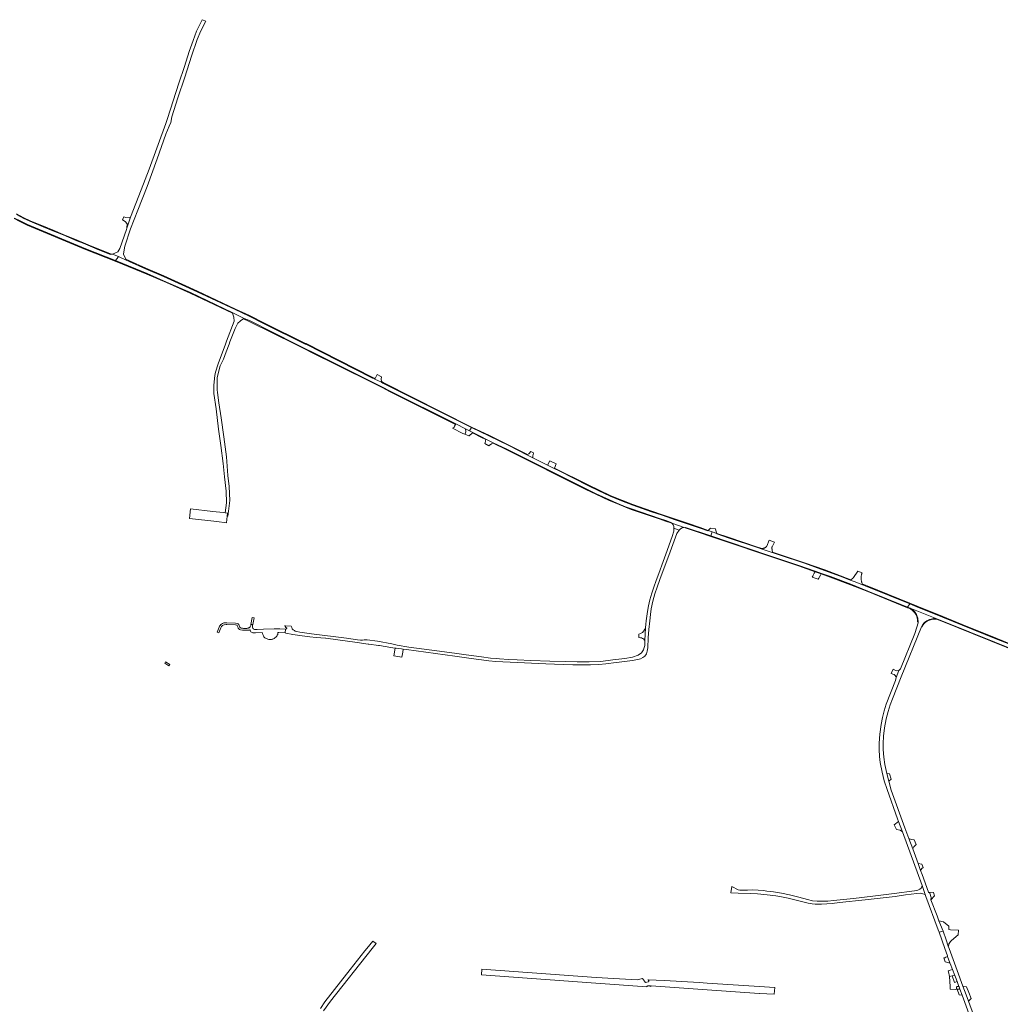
# Model space of a CAD drawing. Extents: x 152825 to 164088, y 457113 to 463005.
# Tile 359 of 364: x 161618 to 162429, y 461454 to 462268. Entities that reach past the tile are written whole.
import ezdxf

# ---------------------------------------------------------------- set-up
doc = ezdxf.new("R2010")
doc.units = 0
doc.header["$LTSCALE"] = 0.5
for name, color, linetype, lineweight in [('B-PV-VH-GESLOTENVERHARDING_ASFALT-GV', 251, 'CONTINUOUS', 18), ('B-PV-VH-HALFVERHARDING_GRASBETONSTEEN-GV', 251, 'CONTINUOUS', 18), ('B-PV-VH-ONVERHARD_ZAND-GV', 251, 'CONTINUOUS', 18), ('B-PV-VH-OPENVERHARDING-GV', 251, 'CONTINUOUS', 18), ('B-PV-VH-OPENVERHARDING_BETONELEMENT-GV', 251, 'CONTINUOUS', 18), ('B-PV-VH-OPENVERHARDING_BETONSTRAATSTEEN-GV', 251, 'CONTINUOUS', 18)]:
    doc.layers.add(name, color=color, linetype=linetype, lineweight=lineweight)

msp = doc.modelspace()

# ---------------------------------------------------------------- linework, layer by layer
at = {"layer": 'B-PV-VH-GESLOTENVERHARDING_ASFALT-GV', "flags": 128}
for points in [[(161613.54, 462104.203), (161618.124, 462101.851), (161621.956, 462099.922), (161624.286, 462098.886), (161672.514, 462078.813), (161697.03, 462069.01), (161699.242, 462072.026), (161699.462, 462072.326), (161694.649, 462074.51), (161693.877, 462074.349), (161693.036, 462074.173), (161682.549, 462078.344), (161676.197, 462080.985), (161670.415, 462083.356), (161665.151, 462085.518), (161653.628, 462090.266), (161645.218, 462093.798), (161637.206, 462097.079), (161626.214, 462101.643), (161621.169, 462103.986), (161615.031, 462107.281)], [(162442.438, 461749.359), (162425.468, 461756.13), (162397.477, 461767.544), (162381.32, 461774.047), (162360.13, 461782.613), (162354.205, 461785.015), (162352.475, 461782.263), (162354.474, 461781.471), (162376.603, 461772.705), (162380.805, 461771.04), (162447.161, 461744.23)], [(162415.249, 461422.39), (162402.761, 461456.421), (162400.88, 461461.546), (162398.204, 461468.816), (162393.448, 461481.599), (162386.756, 461500), (162386.103, 461501.796), (162384.216, 461506.985), (162381.86, 461514.241), (162379.66, 461513.741), (162378.425, 461513.46), (162383.307, 461500), (162385.512, 461493.921), (162385.376, 461493.27), (162387.36, 461487.997), (162387.568, 461487.445), (162389.585, 461482.493), (162391.547, 461477.676), (162392.114, 461476.132), (162393.435, 461472.537), (162394.915, 461468.508), (162395.032, 461468.19), (162395.715, 461466.333), (162395.732, 461466.286), (162397.585, 461461.219), (162408.624, 461430.95)]]:
    msp.add_lwpolyline(points, dxfattribs=at)
for points in [[(162054.569, 461899.706), (162042.292, 461905.792), (162037.482, 461908.25), (162022.381, 461915.96), (162005.844, 461924.127), (161991.536, 461930.992), (161990.762, 461929.684), (161989.909, 461928.244), (161992.706, 461926.846), (162000, 461923.177), (162003.457, 461921.438), (162010.146, 461918.127), (162020.396, 461913.234), (162086.393, 461880.179), (162094.788, 461876.192), (162105.801, 461871.047), (162111.917, 461868.353), (162119.156, 461865.458), (162123.912, 461863.567), (162147.931, 461855.427), (162152.368, 461853.924), (162157.442, 461852.206), (162157.309, 461851.812), (162167.582, 461848.229), (162168.486, 461847.936), (162168.612, 461848.316), (162189.501, 461841.26), (162190.729, 461844.609), (162187.317, 461845.712), (162187.213, 461845.587), (162180.719, 461847.691), (162170.144, 461851.293), (162160.191, 461854.65), (162149.391, 461858.335), (162140.668, 461861.282), (162125.046, 461866.706), (162115.829, 461870.311), (162106.25, 461874.217), (162097.003, 461878.566), (162088.371, 461882.823), (162064.039, 461895.002), (162060.063, 461896.979)], [(161842.408, 461766.633), (161837.716, 461766.888), (161836.846, 461766.935), (161836.981, 461766.877), (161837.11, 461766.805), (161837.229, 461766.72), (161837.339, 461766.622), (161837.438, 461766.512), (161837.524, 461766.393), (161837.596, 461766.265), (161837.654, 461766.13), (161837.698, 461765.989), (161837.725, 461765.844), (161837.968, 461765.576), (161838.152, 461765.417), (161838.38, 461765.264), (161838.57, 461765.159), (161838.696, 461765.06), (161838.703, 461764.92), (161838.703, 461764.752), (161838.626, 461764.584), (161838.486, 461764.409), (161838.31, 461764.275), (161838.135, 461764.212), (161837.755, 461764.176), (161837.532, 461760.955), (161837.871, 461760.904), (161843.795, 461759.724), (161851.383, 461758.636), (161857.867, 461757.752), (161862.955, 461757.305), (161870.795, 461756.632), (161871.15, 461756.583), (161896.972, 461753.047), (161906.141, 461751.751), (161906.747, 461751.674), (161914.664, 461750.664), (161915.445, 461750.564), (161924.76, 461749.022), (161928.158, 461748.46), (161928.424, 461748.424), (161929.237, 461748.315), (161933.573, 461747.732), (161935.177, 461747.551), (161937.907, 461747.242), (161977.811, 461741.862), (161987.392, 461740.4), (161997.431, 461739.003), (162000, 461738.674), (162005.862, 461737.924), (162011.836, 461737.336), (162052.989, 461735.379), (162067.377, 461734.896), (162075.463, 461734.708), (162083.681, 461734.552), (162090.128, 461734.523), (162097.066, 461734.982), (162102.829, 461735.41), (162111.309, 461736.426), (162118.416, 461737.391), (162124.425, 461738.22), (162129.319, 461739.116), (162131.495, 461739.672), (162133.299, 461740.55), (162134.91, 461741.722), (162136.268, 461743.736), (162137.069, 461745.818), (162137.467, 461748.588), (162137.829, 461757.016), (162138.421, 461763.774), (162139.217, 461770.941), (162139.74, 461776.321), (162140.385, 461780.857), (162141.722, 461787.311), (162143.375, 461793.227), (162145.284, 461798.988), (162147.444, 461805.175), (162150.189, 461812.742), (162154.871, 461825.137), (162161.572, 461843.39), (162163.488, 461845.991), (162159.056, 461847.574), (162158.903, 461845.094), (162157.604, 461840.906), (162152.401, 461826.249), (162150.094, 461820.051), (162146.533, 461810.169), (162144.327, 461804.305), (162142.428, 461798.828), (162140.855, 461793.908), (162139.07, 461788.258), (162138.086, 461783.434), (162137.223, 461778.845), (162136.265, 461771.129), (162135.867, 461768.203), (162135.485, 461765.263), (162135.001, 461754.86), (162134.988, 461754.105), (162134.973, 461753.223), (162134.929, 461750.58), (162134.602, 461748.996), (162134.014, 461747.119), (162133.407, 461746.134), (162132.236, 461744.665), (162129.632, 461742.665), (162124.925, 461740.924), (162118.541, 461739.902), (162108.545, 461738.629), (162098.665, 461737.449), (162089.015, 461736.966), (162079.103, 461737.024), (162069.658, 461737.255), (162056.402, 461737.713), (162040.66, 461738.278), (162029.469, 461738.734), (162022.31, 461739.14), (162014.736, 461739.543), (162012.37, 461739.765), (162007.239, 461740.247), (162000, 461741.208), (161999.883, 461741.224), (161987.317, 461742.858), (161977.596, 461744.261), (161962.909, 461746.282), (161939.692, 461749.345), (161930.17, 461750.785), (161925.577, 461751.923), (161913.704, 461754.121), (161905.349, 461755.393), (161904.019, 461755.411), (161902.685, 461755.208), (161901.408, 461755.019), (161899.67, 461754.992), (161897.334, 461755.395), (161888.301, 461756.676), (161859.104, 461760.144), (161849.504, 461761.597), (161847.15, 461762.076), (161845.814, 461762.492), (161845.077, 461762.935), (161844.13, 461763.634), (161843.286, 461764.479), (161842.925, 461765.36)], [(162354.205, 461785.015), (162318.675, 461799.418), (162314.991, 461800.861), (162308.99, 461803.212), (162305.04, 461804.732), (162296.741, 461807.925), (162283.747, 461812.708), (162267.036, 461818.644), (162246.307, 461825.532), (162240.398, 461827.495), (162232.221, 461830.212), (162228.149, 461831.565), (162203.871, 461839.758), (162194.605, 461842.897), (162194.491, 461843.393), (162190.729, 461844.609), (162189.501, 461841.26), (162236.692, 461825.319), (162262.402, 461816.796), (162276.042, 461812.023), (162281.133, 461810.242), (162288.61, 461807.625), (162305.413, 461801.298), (162319.579, 461795.653), (162352.475, 461782.263)], [(162335.261, 461644.784), (162333.697, 461652.111), (162332.714, 461658.163), (162332.234, 461664.432), (162332.267, 461669.463), (162332.573, 461675.669), (162333.445, 461682.515), (162334.818, 461690.032), (162336.323, 461696.042), (162338.061, 461701.629), (162339.83, 461706.389), (162347.141, 461724.625), (162363.963, 461765.944), (162365.049, 461767.942), (162365.851, 461769.012), (162366.623, 461769.846), (162367.52, 461770.538), (162368.37, 461771.057), (162369.492, 461771.628), (162370.468, 461772.006), (162372.026, 461772.493), (162372.986, 461772.667), (162373.82, 461772.808), (162375.331, 461772.84), (162376.603, 461772.705), (162354.474, 461781.471), (162355.343, 461780.942), (162356.567, 461780.04), (162357.306, 461779.425), (162358.017, 461778.74), (162358.804, 461777.858), (162359.379, 461777.033), (162359.869, 461776.109), (162360.17, 461775.434), (162360.469, 461774.594), (162360.776, 461773.428), (162361.027, 461772.082), (162361.122, 461770.8), (162361.097, 461770.078), (162361.076, 461769.485), (162360.178, 461765.645), (162358.333, 461760.639), (162346.451, 461731.254), (162345.128, 461729.852), (162342.866, 461724.165), (162342.484, 461721.664), (162334.828, 461702.18), (162333.017, 461696.454), (162331.602, 461690.91), (162330.444, 461685.225), (162329.513, 461677.286), (162328.851, 461669.737), (162328.802, 461664.481), (162329.082, 461658.632), (162329.826, 461653.703), (162331.427, 461645.69), (162333.104, 461638.745), (162335.499, 461631.329), (162344.215, 461607.092), (162344.98, 461604.964), (162348.101, 461596.322), (162364.357, 461551.912), (162366.951, 461544.693), (162367.662, 461543.033), (162377.787, 461515.218), (162378.425, 461513.46), (162379.66, 461513.741), (162381.86, 461514.241), (162378.327, 461522.908), (162376.843, 461526.839), (162371.799, 461540.304), (162371.943, 461542.055), (162370.745, 461545.677), (162369.783, 461546.526), (162364.493, 461561.165), (162363.156, 461564.533), (162361.044, 461570.273), (162356.719, 461582.343), (162353.475, 461590.991), (162350.258, 461599.829), (162338.948, 461630.959), (162336.878, 461638.334)]]:
    msp.add_lwpolyline(points, close=True, dxfattribs=at)
at = {"layer": 'B-PV-VH-HALFVERHARDING_GRASBETONSTEEN-GV', "flags": 128}
for points in [[(161613.301, 462103.773), (161617.901, 462101.413), (161621.745, 462099.478), (161624.092, 462098.434), (161672.328, 462078.358), (161696.847, 462068.553), (161713.717, 462061.807), (161723.068, 462057.835), (161739.118, 462050.885), (161758.768, 462042.126), (161793.87, 462025.574), (161793.657, 462026.218), (161758.973, 462042.573), (161739.316, 462051.335), (161723.262, 462058.287), (161713.904, 462062.262), (161697.03, 462069.01), (161672.514, 462078.813), (161624.286, 462098.886), (161621.956, 462099.922), (161618.124, 462101.851), (161613.54, 462104.203)], [(161615.031, 462107.281), (161621.169, 462103.986), (161626.214, 462101.643), (161637.206, 462097.079), (161645.218, 462093.798), (161653.628, 462090.266), (161665.151, 462085.518), (161670.415, 462083.356), (161676.197, 462080.985), (161682.549, 462078.344), (161693.036, 462074.173), (161693.877, 462074.349), (161682.696, 462078.706), (161676.346, 462081.346), (161670.563, 462083.717), (161665.3, 462085.879), (161653.777, 462090.627), (161645.368, 462094.158), (161637.355, 462097.44), (161626.372, 462102), (161621.343, 462104.335), (161615.217, 462107.624)], [(162442.635, 461749.859), (162425.669, 461756.628), (162397.679, 461768.042), (162381.521, 461774.545), (162360.331, 461783.111), (162354.407, 461785.513), (162318.874, 461799.917), (162314.859, 461801.489), (162314.991, 461800.861), (162318.675, 461799.418), (162354.205, 461785.015), (162360.13, 461782.613), (162381.32, 461774.047), (162397.477, 461767.544), (162425.468, 461756.13), (162442.438, 461749.359)], [(162447.161, 461744.23), (162380.805, 461771.04), (162376.603, 461772.705), (162375.331, 461772.84), (162373.82, 461772.808), (162372.986, 461772.667), (162372.026, 461772.493), (162370.468, 461772.006), (162369.492, 461771.628), (162368.37, 461771.057), (162367.52, 461770.538), (162366.623, 461769.846), (162365.851, 461769.012), (162365.049, 461767.942), (162363.963, 461765.944), (162364.303, 461765.759), (162365.376, 461767.732), (162366.149, 461768.764), (162366.885, 461769.559), (162367.74, 461770.218), (162368.559, 461770.719), (162369.65, 461771.274), (162370.596, 461771.64), (162372.118, 461772.116), (162373.053, 461772.285), (162373.857, 461772.421), (162375.314, 461772.452), (162376.46, 461772.345), (162380.66, 461770.681), (162447.019, 461743.869)]]:
    msp.add_lwpolyline(points, dxfattribs=at)
for points in [[(161705.817, 462069.443), (161708.317, 462068.178), (161721.972, 462062.343), (161736.733, 462055.782), (161751.979, 462048.988), (161764.635, 462043.177), (161796.05, 462028.454), (161807.529, 462023.051), (161820.024, 462016.863), (161854.007, 462000), (161854.446, 461999.782), (161909.155, 461972.169), (161911.588, 461971.07), (161911.874, 461971.607), (161909.417, 461972.717), (161854.718, 462000.325), (161854.277, 462000.544), (161820.293, 462017.407), (161807.793, 462023.598), (161796.308, 462029.004), (161764.891, 462043.728), (161752.229, 462049.541), (161736.98, 462056.337), (161722.215, 462062.9), (161708.574, 462068.729), (161705.54, 462070.1)], [(161803.482, 462021.266), (161802.973, 462020.926), (161807.609, 462018.735), (161846.364, 461999.53), (161867.565, 461988.878), (161873.382, 461986.069), (161918.127, 461963.682), (161923.643, 461960.867), (161978.357, 461933.441), (161978.641, 461933.887), (161923.783, 461961.385), (161918.508, 461964.079), (161873.173, 461986.762), (161868.289, 461989.103), (161846.6, 462000), (161807.894, 462019.446)], [(161917.187, 461968.493), (161918.166, 461967.685), (161991.536, 461930.992), (162005.844, 461924.127), (162022.381, 461915.96), (162037.482, 461908.25), (162037.863, 461908.501), (162022.559, 461916.315), (162006.018, 461924.483), (161991.713, 461931.347), (161918.471, 461968.171), (161917.128, 461968.941)], [(161992.706, 461926.846), (161992.367, 461926.549), (161999.812, 461922.804), (162003.418, 461920.991), (162003.457, 461921.438), (162000, 461923.177)], [(162009.635, 461917.936), (162020.207, 461912.847), (162086.204, 461879.792), (162094.604, 461875.802), (162105.623, 461870.655), (162111.75, 461867.956), (162118.996, 461865.058), (162123.761, 461863.163), (162147.798, 461855.034), (162152.235, 461853.53), (162157.309, 461851.812), (162157.442, 461852.206), (162152.368, 461853.924), (162147.931, 461855.427), (162123.912, 461863.567), (162119.156, 461865.458), (162111.917, 461868.353), (162105.801, 461871.047), (162094.788, 461876.192), (162086.393, 461880.179), (162020.396, 461913.234), (162010.146, 461918.127)], [(162064.039, 461895.002), (162088.371, 461882.823), (162097.003, 461878.566), (162106.25, 461874.217), (162115.829, 461870.311), (162125.046, 461866.706), (162140.668, 461861.282), (162149.391, 461858.335), (162160.191, 461854.65), (162170.144, 461851.293), (162180.719, 461847.691), (162187.213, 461845.587), (162187.317, 461845.712), (162187.5, 461845.877), (162180.867, 461848.136), (162170.294, 461851.738), (162160.342, 461855.094), (162149.542, 461858.779), (162140.82, 461861.726), (162125.209, 461867.146), (162116.003, 461870.746), (162106.45, 461874.641), (162097.207, 461878.989), (162088.58, 461883.243), (162060.24, 461897.428), (162060.063, 461896.979)], [(162352.475, 461782.263), (162319.579, 461795.653), (162305.413, 461801.298), (162288.61, 461807.625), (162281.133, 461810.242), (162276.042, 461812.023), (162262.402, 461816.796), (162236.692, 461825.319), (162189.501, 461841.26), (162168.612, 461848.316), (162168.486, 461847.936), (162236.564, 461824.94), (162262.273, 461816.417), (162275.858, 461811.664), (162280.936, 461809.887), (162288.473, 461807.249), (162305.268, 461800.925), (162319.43, 461795.282), (162352.324, 461781.893), (162354.295, 461781.112), (162355.12, 461780.61), (162356.32, 461779.725), (162357.038, 461779.127), (162357.729, 461778.462), (162358.49, 461777.609), (162359.037, 461776.824), (162359.509, 461775.934), (162359.799, 461775.285), (162360.087, 461774.476), (162360.385, 461773.341), (162360.63, 461772.03), (162360.721, 461770.793), (162360.697, 461770.092), (162361.097, 461770.078), (162361.122, 461770.8), (162361.027, 461772.082), (162360.776, 461773.428), (162360.469, 461774.594), (162360.17, 461775.434), (162359.869, 461776.109), (162359.379, 461777.033), (162358.804, 461777.858), (162358.017, 461778.74), (162357.306, 461779.425), (162356.567, 461780.04), (162355.343, 461780.942), (162354.474, 461781.471)], [(162194.605, 461842.897), (162203.871, 461839.758), (162228.149, 461831.565), (162232.221, 461830.212), (162232.456, 461830.918), (162232.196, 461830.92), (162228.379, 461831.976), (162204.001, 461840.142), (162194.491, 461843.393)], [(162246.307, 461825.532), (162267.036, 461818.644), (162283.747, 461812.708), (162296.741, 461807.925), (162305.04, 461804.732), (162305.476, 461805.047), (162296.9, 461808.347), (162283.9, 461813.132), (162267.183, 461819.071), (162246.449, 461825.96), (162240.546, 461827.921), (162240.398, 461827.495)]]:
    msp.add_lwpolyline(points, close=True, dxfattribs=at)
at = {"layer": 'B-PV-VH-ONVERHARD_ZAND-GV', "flags": 128}
for points in [[(161705.817, 462069.443), (161705.54, 462070.1), (161703.75, 462074.342), (161703.915, 462076.394), (161704.753, 462080.954), (161709.603, 462095.223), (161715.497, 462110.826), (161723.137, 462130.464), (161731.428, 462153.32), (161738.582, 462173.633), (161741.506, 462180.368), (161742.813, 462183.379), (161743.747, 462188.066), (161748.742, 462203.625), (161754.536, 462220.851), (161759.809, 462238.078), (161764.589, 462251.852), (161767.665, 462259.103), (161771.397, 462266.516), (161771.755, 462267.224), (161768.806, 462268.368), (161768.492, 462267.704), (161765.906, 462262.838), (161764.13, 462258.767), (161761.292, 462251.241), (161757.94, 462242.05), (161754.021, 462229.674), (161749.505, 462215.875), (161740.119, 462186.752), (161738.61, 462182.572), (161724.951, 462144.728), (161721.579, 462136.06), (161718.24, 462127.476), (161709.461, 462104.909), (161706.543, 462095.997), (161706.159, 462094.9), (161700.654, 462079.182), (161698.998, 462076.314), (161694.649, 462074.51), (161699.462, 462072.326)], [(161793.657, 462026.218), (161793.87, 462025.574), (161794.946, 462022.321), (161795.189, 462018.932), (161789.021, 462002.332), (161788.152, 462000), (161782.086, 461983.723), (161779.769, 461976.718), (161779.266, 461974.036), (161778.478, 461965.984), (161778.505, 461959.028), (161780.293, 461946.35), (161782.269, 461929.613), (161784.305, 461916.163), (161786.274, 461901.315), (161787.303, 461890.229), (161788.669, 461878.254), (161788.919, 461868.547), (161787.674, 461860.339), (161789.674, 461860.115), (161789.393, 461857.61), (161789.866, 461857.516), (161790.677, 461861.603), (161791.553, 461870.502), (161791.026, 461882.279), (161790.097, 461891.165), (161788.928, 461906.736), (161786.668, 461923.197), (161784.373, 461938.859), (161782.61, 461951.391), (161781.495, 461959.859), (161781.289, 461962.194), (161781.277, 461962.251), (161781.277, 461962.325), (161781.277, 461970.461), (161781.277, 461972.305), (161783.658, 461982.095), (161786.294, 461987.397), (161788.599, 461993.636), (161790.98, 462000), (161791.684, 462001.881), (161796.031, 462012.857), (161798.388, 462017.295), (161800.336, 462019.056), (161800.784, 462019.461), (161802.973, 462020.926), (161803.482, 462021.266)], [(161917.187, 461968.493), (161917.128, 461968.941), (161916.849, 461971.037), (161917.044, 461972.844), (161913.523, 461974.703), (161911.874, 461971.607), (161911.588, 461971.07)], [(161782.499, 461761.066), (161784.104, 461765.094), (161784.479, 461765.794), (161784.804, 461766.311), (161785.263, 461766.754), (161785.691, 461767.138), (161786.179, 461767.433), (161786.948, 461767.669), (161788.633, 461767.861), (161789.179, 461767.95), (161796.316, 461767.599), (161797.191, 461767.481), (161797.593, 461767.292), (161797.829, 461767.056), (161797.995, 461766.677), (161798.208, 461765.921), (161798.563, 461765.023), (161799.083, 461764.48), (161799.769, 461763.865), (161800.573, 461763.558), (161802.099, 461763.293), (161803.354, 461763.175), (161805.202, 461763.175), (161806.243, 461763.246), (161807.427, 461763.388), (161807.925, 461763.42), (161808.203, 461763.448), (161808.426, 461763.383), (161808.602, 461763.207), (161808.699, 461762.783), (161808.848, 461762.441), (161809.145, 461762.01), (161809.532, 461761.742), (161810.009, 461761.378), (161810.63, 461761.139), (161811.489, 461761.068), (161812.849, 461761.02), (161818.454, 461761.274), (161818.598, 461760.82), (161818.885, 461759.768), (161819.1, 461759.146), (161819.411, 461758.548), (161819.842, 461757.879), (161820.32, 461757.305), (161820.745, 461756.907), (161821.224, 461756.599), (161821.646, 461756.446), (161822.631, 461756.113), (161823.161, 461755.826), (161823.797, 461755.614), (161824.463, 461755.523), (161825.175, 461755.508), (161825.584, 461755.538), (161826.099, 461755.629), (161826.614, 461755.72), (161827.266, 461755.962), (161827.781, 461756.204), (161828.311, 461756.431), (161829.025, 461756.926), (161829.68, 461757.459), (161830.092, 461757.871), (161830.504, 461758.428), (161830.94, 461759.203), (161831.279, 461759.832), (161831.371, 461761.425), (161832.308, 461761.363), (161837.532, 461760.955), (161837.755, 461764.176), (161833.132, 461764.294), (161828.436, 461764.251), (161819.461, 461764.101), (161814.172, 461763.798), (161812.298, 461763.828), (161811.929, 461763.932), (161811.615, 461764.064), (161811.081, 461764.425), (161810.846, 461764.675), (161810.626, 461765.067), (161810.491, 461765.681), (161810.444, 461766.197), (161810.444, 461766.681), (161810.491, 461767.072), (161810.647, 461767.845), (161809.166, 461768.107), (161808.916, 461767.094), (161808.704, 461766.472), (161808.521, 461766.017), (161808.2, 461765.646), (161807.719, 461765.343), (161807.173, 461765.078), (161806.783, 461764.937), (161806.377, 461764.875), (161805.675, 461764.782), (161804.801, 461764.75), (161803.756, 461764.782), (161802.866, 461764.797), (161802.211, 461764.813), (161801.114, 461764.976), (161800.573, 461765.183), (161800.139, 461765.571), (161799.865, 461765.858), (161799.648, 461766.407), (161799.314, 461767.256), (161798.996, 461767.884), (161798.417, 461768.426), (161797.656, 461768.848), (161796.402, 461769.001), (161789.094, 461769.474), (161787.718, 461769.445), (161786.653, 461769.299), (161785.553, 461768.829), (161784.784, 461768.363), (161784.228, 461767.865), (161783.617, 461767.274), (161783.167, 461766.558), (161782.726, 461765.736), (161781.089, 461761.628)], [(162136.586, 461468.098), (162136.619, 461468.272), (162136.718, 461468.54), (162136.803, 461468.681), (162137.113, 461468.85), (162137.495, 461468.962), (162138.017, 461469.018), (162138.192, 461469.018), (162138.595, 461469.017), (162139.216, 461468.917), (162139.555, 461468.776), (162139.907, 461468.564), (162139.985, 461468.437), (162140.1, 461469.069), (162140.392, 461469.048), (162186.603, 461465.779), (162229.575, 461462.739), (162230.033, 461462.707), (162242.134, 461462.146), (162242.638, 461467.768), (162186.551, 461471.333), (162180.089, 461471.744), (162151.333, 461473.447), (162137.644, 461474.117), (162137.673, 461474.078), (162138.263, 461473.14), (162138.281, 461472.872), (162138.252, 461472.739), (162138.166, 461472.576), (162137.984, 461472.386), (162137.687, 461472.205), (162136.798, 461472.026), (162135.909, 461471.847), (162135.575, 461471.934), (162135.317, 461472.135), (162135.146, 461472.327), (162134.755, 461472.815), (162133.009, 461475.207), (162128.653, 461473.961), (162094.887, 461476.021), (162000.207, 461482.943), (161999.852, 461478.005), (162094.464, 461471.153)]]:
    msp.add_lwpolyline(points, close=True, dxfattribs=at)
msp.add_lwpolyline([(161869.036, 461448.271), (161874.874, 461456.302), (161909.486, 461500), (161912.634, 461503.974), (161909.986, 461506.101), (161905.123, 461500), (161903.425, 461497.87), (161891.2, 461482.534), (161870.366, 461455.751), (161866.714, 461450.392)], dxfattribs=at)
at = {"layer": 'B-PV-VH-OPENVERHARDING-GV', "flags": 128}
for points in [[(161811.662, 461773.577), (161810.181, 461773.84), (161809.166, 461768.107), (161810.647, 461767.845)], [(161741.891, 461735.006), (161738.486, 461737.216), (161737.756, 461736.09), (161741.161, 461733.881)]]:
    msp.add_lwpolyline(points, close=True, dxfattribs=at)
at = {"layer": 'B-PV-VH-OPENVERHARDING_BETONELEMENT-GV', "flags": 128}
msp.add_lwpolyline([(161777.492, 461861.478), (161759.093, 461863.537), (161758.394, 461855.595), (161780.819, 461853.082), (161788.786, 461852.189), (161789.393, 461857.61), (161789.674, 461860.115), (161787.674, 461860.339), (161786.126, 461860.512)], close=True, dxfattribs=at)
at = {"layer": 'B-PV-VH-OPENVERHARDING_BETONSTRAATSTEEN-GV', "flags": 128}
for points in [[(161705.671, 462104.649), (161703.844, 462105.314), (161702.807, 462102.682), (161705.034, 462101.283), (161706.591, 462099.418), (161706.543, 462095.997), (161709.461, 462104.909), (161708.38, 462104.384)], [(161911.588, 461971.07), (161909.155, 461972.169), (161854.446, 461999.782), (161854.007, 462000), (161820.024, 462016.863), (161807.529, 462023.051), (161796.05, 462028.454), (161764.635, 462043.177), (161751.979, 462048.988), (161736.733, 462055.782), (161721.972, 462062.343), (161708.317, 462068.178), (161705.817, 462069.443), (161699.462, 462072.326), (161699.242, 462072.026), (161697.03, 462069.01), (161713.904, 462062.262), (161723.262, 462058.287), (161739.316, 462051.335), (161758.973, 462042.573), (161793.657, 462026.218), (161803.482, 462021.266), (161807.894, 462019.446), (161846.6, 462000), (161868.289, 461989.103), (161873.173, 461986.762), (161918.508, 461964.079), (161923.783, 461961.385), (161978.641, 461933.887), (161986.559, 461929.918), (161989.909, 461928.244), (161990.762, 461929.684), (161991.536, 461930.992), (161918.166, 461967.685), (161917.187, 461968.493)], [(161986.104, 461925.389), (161986.295, 461925.853), (161986.881, 461927.431), (161986.559, 461929.918), (161978.641, 461933.887), (161978.357, 461933.441), (161977.534, 461932.15), (161977.534, 461932.082), (161977.378, 461931.495), (161977.146, 461931.079), (161977.041, 461930.999), (161976.558, 461930.632), (161975.949, 461930.357), (161984.504, 461926.053)], [(161986.104, 461925.389), (161989.478, 461923.991), (161989.638, 461924.158), (161992.367, 461926.549), (161992.706, 461926.846), (161989.909, 461928.244), (161986.559, 461929.918), (161986.881, 461927.431), (161986.295, 461925.853)], [(162003.457, 461921.438), (162003.418, 461920.991), (162003.328, 461919.97), (162002.962, 461918.22), (162002.711, 461917.598), (162005.978, 461915.88), (162006.102, 461916.185), (162008.293, 461917.435), (162009.635, 461917.936), (162010.146, 461918.127)], [(162037.482, 461908.25), (162042.292, 461905.792), (162042.285, 461907.643), (162042.848, 461909.696), (162042.98, 461909.999), (162040.74, 461911.057), (162039.051, 461909.284), (162037.863, 461908.501)], [(162054.569, 461899.706), (162060.063, 461896.979), (162060.24, 461897.428), (162061.632, 461900.958), (162056.441, 461903.28)], [(162159.056, 461847.574), (162163.488, 461845.991), (162164.643, 461847.148), (162165.939, 461847.863), (162167.582, 461848.229), (162157.309, 461851.812), (162157.811, 461851.31), (162158.404, 461850.524), (162158.931, 461849.168)], [(162194.491, 461843.393), (162194.003, 461844.746), (162193.412, 461847), (162193.403, 461847.138), (162189.402, 461847.727), (162188.449, 461846.729), (162187.5, 461845.877), (162187.317, 461845.712), (162190.729, 461844.609)], [(162242.217, 461836.122), (162237.855, 461837.635), (162235.84, 461832.774), (162235.774, 461832.68), (162235.617, 461832.473), (162235.447, 461832.277), (162235.266, 461832.091), (162235.073, 461831.917), (162234.87, 461831.756), (162234.657, 461831.607), (162234.436, 461831.471), (162234.207, 461831.349), (162233.97, 461831.242), (162233.728, 461831.15), (162233.48, 461831.072), (162233.228, 461831.01), (162232.973, 461830.964), (162232.715, 461830.933), (162232.456, 461830.918), (162232.221, 461830.212), (162240.398, 461827.495), (162240.546, 461827.921), (162240.42, 461829.108), (162240.27, 461830.297), (162240.217, 461830.548), (162240.179, 461830.802), (162240.158, 461831.058), (162240.152, 461831.314), (162240.163, 461831.57), (162240.189, 461831.826), (162240.231, 461832.078), (162240.29, 461832.328), (162240.296, 461832.353)], [(162275.195, 461810.373), (162274.343, 461808.715), (162273.975, 461807.997), (162273.576, 461807.22), (162278.489, 461805.481), (162278.913, 461806.245), (162279.307, 461806.954), (162280.251, 461808.654), (162280.936, 461809.887), (162275.858, 461811.664)], [(162314.78, 461810.712), (162311.306, 461811.986), (162307.771, 461806.956), (162307.733, 461806.878), (162307.642, 461806.729), (162307.538, 461806.589), (162307.422, 461806.459), (162307.294, 461806.341), (162307.155, 461806.235), (162307.008, 461806.142), (162306.945, 461806.109), (162305.476, 461805.047), (162305.04, 461804.732), (162308.99, 461803.212), (162314.991, 461800.861), (162314.859, 461801.489), (162314.584, 461802.804), (162314.549, 461802.905), (162314.421, 461803.308), (162314.308, 461803.715), (162314.21, 461804.127), (162314.128, 461804.542), (162314.062, 461804.96), (162314.012, 461805.38), (162313.977, 461805.801), (162313.959, 461806.224), (162313.956, 461806.647), (162313.97, 461807.07), (162313.999, 461807.492), (162314.045, 461807.912), (162314.106, 461808.331), (162314.183, 461808.747), (162314.276, 461809.159), (162314.385, 461809.568), (162314.508, 461809.973), (162314.647, 461810.372)], [(162135.001, 461754.86), (162135.485, 461765.263), (162135.054, 461763.993), (162134.276, 461762.765), (162133.109, 461761.433), (162131.478, 461760.587), (162129.976, 461760.028), (162129.97, 461757.173), (162131.395, 461757.05), (162132.294, 461756.886), (162133.205, 461756.484), (162133.971, 461756.084)], [(161929.237, 461748.315), (161928.424, 461748.424), (161927.267, 461742.028), (161933.967, 461740.86), (161934.734, 461745.104), (161935.177, 461747.551), (161933.573, 461747.732)], [(162342.988, 461729.586), (162340.401, 461731), (162338.96, 461727.479), (162340.98, 461726.72), (162341.18, 461726.618), (162341.373, 461726.502), (162341.557, 461726.372), (162341.731, 461726.23), (162341.894, 461726.075), (162342.047, 461725.91), (162342.187, 461725.734), (162342.314, 461725.548), (162342.428, 461725.354), (162342.527, 461725.152), (162342.613, 461724.944), (162342.683, 461724.73), (162342.731, 461724.54), (162342.866, 461724.165), (162345.128, 461729.852)], [(162337.456, 461644.29), (162335.261, 461644.784), (162336.878, 461638.334), (162338.731, 461640.097)], [(162348.101, 461596.322), (162344.98, 461604.964), (162341.271, 461602.105), (162343.14, 461598.32), (162346.269, 461597.727)], [(162355.318, 461590.177), (162353.475, 461590.991), (162356.719, 461582.343), (162357.55, 461584.027), (162359.432, 461585.848), (162357.986, 461589.793)], [(162364.208, 461569.746), (162361.044, 461570.273), (162363.156, 461564.533), (162364.148, 461566.101), (162365.298, 461566.958)], [(162366.951, 461544.693), (162364.357, 461551.912), (162363.921, 461550.218), (162362.631, 461549.052), (162360.834, 461548.156), (162358.188, 461547.62), (162341.254, 461545.483), (162323.658, 461543.212), (162307.769, 461541.306), (162291.03, 461539.688), (162286.328, 461539.18), (162283.011, 461539.183), (162280.074, 461538.989), (162277.662, 461539.101), (162273.793, 461539.469), (162269.512, 461540.338), (162262.412, 461542.454), (162254.66, 461544.221), (162248.113, 461545.588), (162241.587, 461546.717), (162236.096, 461547.32), (162233.128, 461547.788), (162228.92, 461548.156), (162224.332, 461548.365), (162220.106, 461548.106), (162216.071, 461548.249), (162213.506, 461548.253), (162212.19, 461548.573), (162207.019, 461551.164), (162206.097, 461545.975), (162212.387, 461545.789), (162222.352, 461545.422), (162228.299, 461545.065), (162236.119, 461544.425), (162243.307, 461543.454), (162248.091, 461542.619), (162253.563, 461541.509), (162265.67, 461538.505), (162270.217, 461537.451), (162273.379, 461536.821), (162275.866, 461536.574), (162278.096, 461536.454), (162281.281, 461536.546), (162285.747, 461536.769), (162289.899, 461537.093), (162296.048, 461537.862), (162317.396, 461540.253), (162342.122, 461543.027), (162350.615, 461544.222), (162360.208, 461545.415), (162362.702, 461545.602), (162365.085, 461545.206)], [(162373.999, 461546.149), (162369.783, 461546.526), (162370.745, 461545.677), (162371.943, 461542.055), (162371.799, 461540.304), (162374.568, 461543.436)], [(162382.107, 461522.089), (162378.327, 461522.908), (162381.86, 461514.241), (162384.216, 461506.985), (162386.103, 461501.796), (162386.145, 461502.038), (162386.221, 461502.383), (162386.313, 461502.723), (162386.42, 461503.059), (162386.542, 461503.39), (162386.679, 461503.715), (162386.83, 461504.033), (162386.996, 461504.345), (162387.176, 461504.648), (162387.37, 461504.943), (162387.576, 461505.229), (162387.795, 461505.505), (162388.027, 461505.771), (162388.27, 461506.026), (162388.525, 461506.269), (162388.791, 461506.501), (162394.384, 461511.129), (162394.559, 461514.946), (162387.83, 461515.272), (162386.499, 461515.639), (162386.582, 461518.51), (162382.115, 461522.065)], [(162382.312, 461492.23), (162383.473, 461488.751), (162384.723, 461488.558), (162385.835, 461488.343), (162386.573, 461488.176), (162387.032, 461488.084), (162387.36, 461487.997), (162385.376, 461493.27), (162384.118, 461492.635), (162383.327, 461492.235), (162382.342, 461492.23)], [(162387.23, 461481.674), (162386.331, 461481.379), (162386.24, 461481.376), (162386.069, 461481.405), (162386.319, 461480.702), (162387.012, 461476.659), (162389.336, 461477.18), (162391.547, 461477.676), (162389.585, 461482.493), (162387.786, 461481.857)], [(162387.613, 461468.517), (162387.779, 461466.271), (162391.911, 461466.107), (162392.936, 461466.155), (162392.852, 461467.961), (162393.169, 461468.31), (162393.44, 461468.445), (162394.915, 461468.508), (162393.435, 461472.537), (162391.227, 461471.789), (162389.336, 461477.18), (162387.012, 461476.659)], [(162403.097, 461463.493), (162401.205, 461468.282), (162398.204, 461468.816), (162400.88, 461461.546), (162402.761, 461456.421), (162404.904, 461458.497)], [(162397.585, 461461.219), (162395.732, 461466.286), (162393.362, 461466.175), (162395.126, 461461.627)]]:
    msp.add_lwpolyline(points, close=True, dxfattribs=at)

doc.saveas('drawing.dxf')
